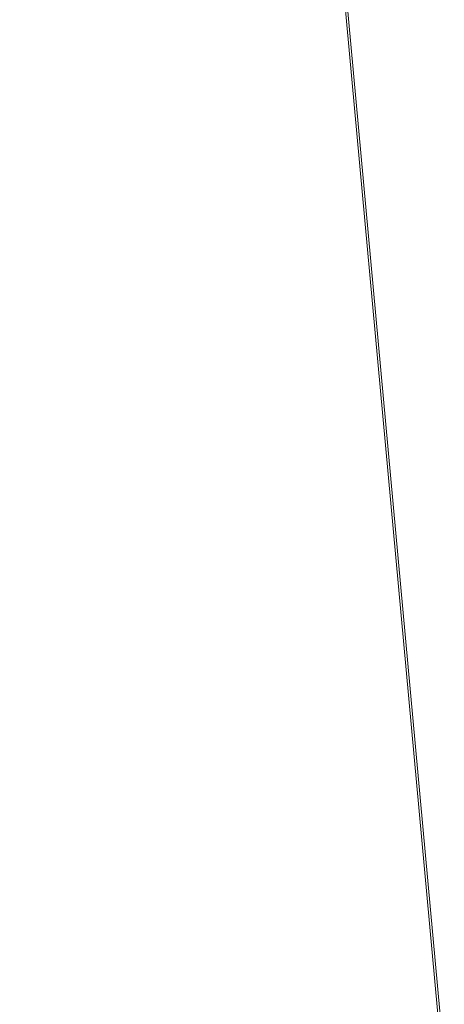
# Model space of a CAD drawing. Header units: millimetres. Extents: x -430348 to -225823, y -86243 to 5084.
# Tile 300 of 656: x -427788 to -427399, y -20242 to -19341. Entities that reach past the tile are written whole.
import ezdxf

# ---------------------------------------------------------------- set-up
doc = ezdxf.new("R2010")
doc.units = ezdxf.units.MM
doc.layers.add('A-ROOF', color=132, linetype='Continuous', lineweight=9)

msp = doc.modelspace()

# ---------------------------------------------------------------- meshes
at = {"layer": 'A-ROOF'}
mesh = msp.add_polyface(dxfattribs=at)
corners = [(-420692.48, -15439.36, 63260.62), (-427787.65, -16092.56, 63260.62), (-423931.77, -19422.16, 65735.43)]
mesh.append_faces([[corners[k] for k in face] for face in [(0, 1, 2)]])
mesh = msp.add_polyface(dxfattribs=at)
corners = [(-420693.94, -15439.5, 63140), (-423931.62, -19420.31, 65613.58), (-427785.58, -16092.37, 63140)]
mesh.append_faces([[corners[k] for k in face] for face in [(1, 2, 0)]])
mesh = msp.add_polyface(dxfattribs=at)
corners = [(-427246.1, -21974.97, 63140), (-427787.65, -16092.56, 63140), (-427785.58, -16092.37, 63140), (-427244.03, -21974.81, 63140)]
mesh.append_faces([[corners[k] for k in face] for face in [(2, 3, 0, 1)]])
mesh = msp.add_polyface(dxfattribs=at)
corners = [(-427246.1, -21974.97, 63260.62), (-424509.28, -21759.11, 65182.75), (-424210.19, -21735.52, 65392.81), (-423727.48, -21697.45, 65731.83), (-423931.77, -19422.16, 65735.43), (-427787.65, -16092.56, 63260.62)]
mesh.append_faces([[corners[k] for k in face] for face in [(2, 3, 4, 1)]], dxfattribs={"vtx2": -1})
mesh.append_faces([[corners[k] for k in face] for face in [(4, 5, 0, 1)]], dxfattribs={"vtx3": -1})
mesh = msp.add_polyface(dxfattribs=at)
corners = [(-427246.1, -21974.97, 63140), (-427246.1, -21974.97, 63260.62), (-427787.65, -16092.56, 63260.62), (-427787.65, -16092.56, 63140)]
mesh.append_faces([[corners[k] for k in face] for face in [(1, 2, 3, 0)]])
mesh = msp.add_polyface(dxfattribs=at)
corners = [(-427244.03, -21974.81, 63140), (-427785.58, -16092.37, 63140), (-423931.62, -19420.31, 65613.58), (-423727.16, -21697.42, 65609.97), (-424210.19, -21735.52, 65270.73), (-424509.28, -21759.11, 65060.67)]
mesh.append_faces([[corners[k] for k in face] for face in [(0, 1, 2, 5)]], dxfattribs={"vtx2": -1})
mesh.append_faces([[corners[k] for k in face] for face in [(2, 3, 4, 5)]], dxfattribs={"vtx3": -1})

doc.saveas('drawing.dxf')
